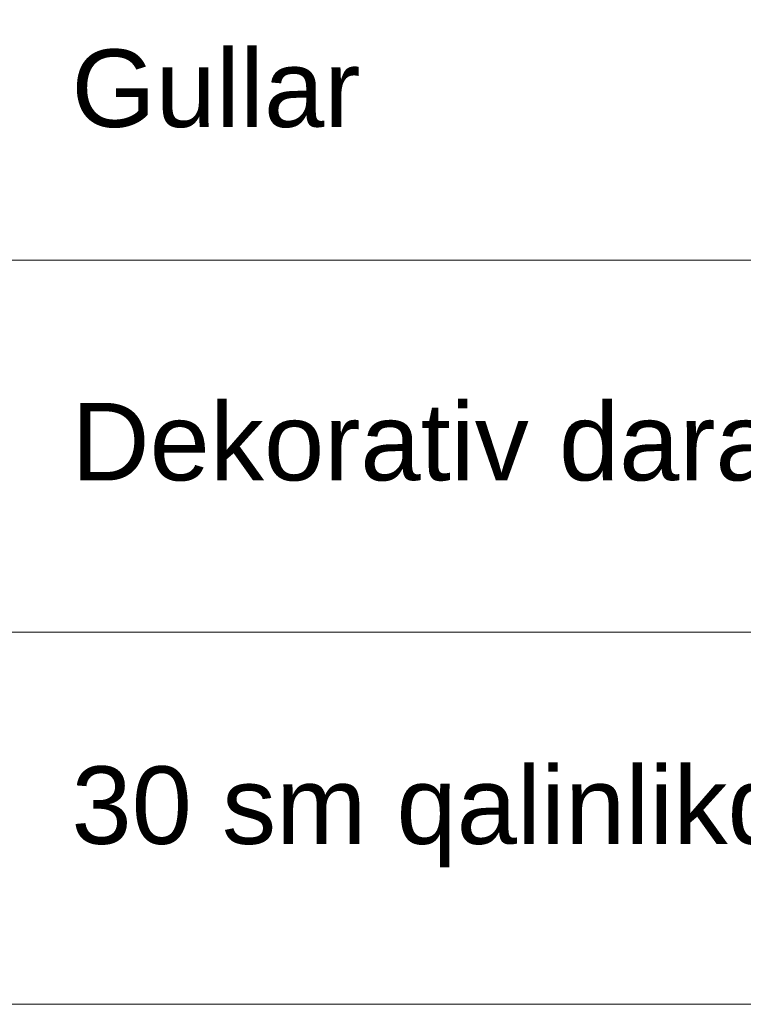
# Model space of a CAD drawing. Header units: millimetres. Extents: x 918404 to 1362154, y 4120617 to 4364104.
# Tile 496 of 649: x 1264969 to 1266543, y 4125860 to 4128003. Entities that reach past the tile are written whole.
import ezdxf

# ---------------------------------------------------------------- set-up
doc = ezdxf.new("R2010")
doc.units = ezdxf.units.MM
doc.header["$MEASUREMENT"] = 0
doc.layers.add('0_Ном._пера__7', color=7, linetype='Continuous', lineweight=18)
doc.layers.add('Текст_Ном._пера__7', color=7, linetype='Continuous', lineweight=18)
doc.styles.add('СГЕНЕРИР_СТИЛЬ_15', font='arial.ttf')

msp = doc.modelspace()

# ---------------------------------------------------------------- linework, layer by layer
at = {"layer": '0_Ном._пера__7', "linetype": 'Continuous'}
for p, q in [((1263393.7, 4127479.9), (1273518.7, 4127479.9)), ((1263393.7, 4126669.9), (1273518.7, 4126669.9)), ((1263393.7, 4125859.9), (1273518.7, 4125859.9))]:
    msp.add_line(p, q, dxfattribs=at)

# ---------------------------------------------------------------- texts
at = {"layer": 'Текст_Ном._пера__7', "linetype": 'Continuous', "char_height": 168.75, "attachment_point": 7, "style": 'СГЕНЕРИР_СТИЛЬ_15'}
for s, insert in [('{Gullar }', (1265081.2, 4127767)), ('{Dekorativ daraxt (Gujum)}', (1265081.2, 4126949.3)), ('{30 sm qalinlikdagi hosildor tuproq ishlari}', (1265081.2, 4126158.1))]:
    msp.add_mtext(s, dxfattribs=dict(at, insert=insert))

doc.saveas('drawing.dxf')
